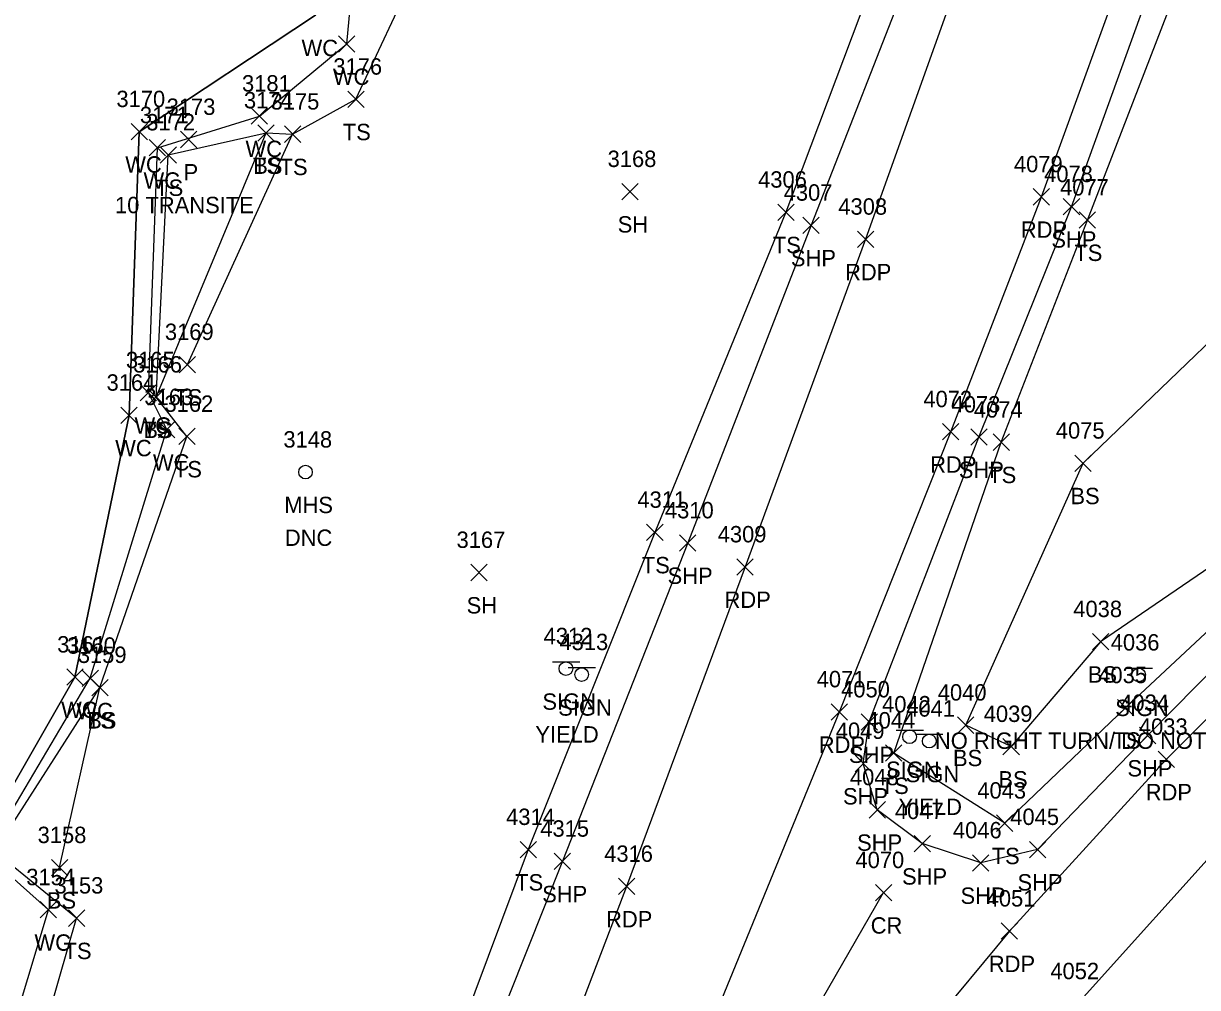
# Model space of a CAD drawing. Extents: x 1623612 to 1625808, y 621345 to 627748.
# Drawn here: x 1624980.5 to 1625123.8, y 627197.8 to 627315.5 of the extents above; entities that cross this region are included whole.
import ezdxf

# ---------------------------------------------------------------- set-up
doc = ezdxf.new("R2010")
doc.units = 0
for name, color, linetype in [('D_A', 7, 'Continuous'), ('D_C', 7, 'Continuous'), ('D_I', 7, 'Continuous'), ('D_TIC', 7, 'Continuous'), ('L_A', 7, 'Continuous'), ('L_I', 7, 'Continuous'), ('L_TIC', 7, 'Continuous'), ('LAWE', 7, 'Continuous'), ('LELB', 7, 'Continuous'), ('LSOGP', 7, 'Continuous'), ('P_A', 7, 'Continuous'), ('P_I', 7, 'Continuous'), ('P_TIC', 7, 'Continuous'), ('PET', 7, 'Continuous'), ('PRC', 7, 'Continuous'), ('PSP', 7, 'Continuous'), ('S_A', 7, 'Continuous'), ('S_C', 7, 'Continuous'), ('S_I', 7, 'Continuous'), ('SSGN', 7, 'Continuous'), ('U_A', 7, 'Continuous'), ('U_C', 7, 'Continuous'), ('U_I', 7, 'Continuous'), ('USMH', 7, 'Continuous')]:
    doc.layers.add(name, color=color, linetype=linetype)

msp = doc.modelspace()

# ---------------------------------------------------------------- linework, layer by layer
at = {"layer": 'D_TIC'}
for points in [[(1624999.66, 627300.3), (1625001.66, 627302.3)], [(1625001.66, 627300.3), (1624999.66, 627302.3)]]:
    msp.add_lwpolyline(points, dxfattribs=at)
at = {"layer": 'L_TIC'}
for points in [[(1625018.96, 627311.96), (1625020.96, 627313.96)], [(1625020.96, 627311.96), (1625018.96, 627313.96)], [(1625020.07, 627305.21), (1625022.07, 627307.21)], [(1625022.07, 627305.21), (1625020.07, 627307.21)], [(1625008.29, 627303.15), (1625010.29, 627305.15)], [(1625010.29, 627303.15), (1625008.29, 627305.15)], [(1624993.62, 627301.25), (1624995.62, 627303.25)], [(1624995.62, 627301.25), (1624993.62, 627303.25)], [(1625009.1, 627301.1), (1625011.1, 627303.1)], [(1625011.1, 627301.1), (1625009.1, 627303.1)], [(1625009.1, 627301.1), (1625011.1, 627303.1)], [(1625011.1, 627301.1), (1625009.1, 627303.1)], [(1625012.35, 627300.95), (1625014.35, 627302.95)], [(1625014.35, 627300.95), (1625012.35, 627302.95)], [(1625012.35, 627300.95), (1625014.35, 627302.95)], [(1625014.35, 627300.95), (1625012.35, 627302.95)], [(1624995.84, 627299.29), (1624997.84, 627301.29)], [(1624997.84, 627299.29), (1624995.84, 627301.29)], [(1624997.17, 627298.41), (1624999.17, 627300.41)], [(1624999.17, 627298.41), (1624997.17, 627300.41)], [(1625053.54, 627293.94), (1625055.54, 627295.94)], [(1625055.54, 627293.94), (1625053.54, 627295.94)], [(1625072.56, 627291.42), (1625074.56, 627293.42)], [(1625074.56, 627291.42), (1625072.56, 627293.42)], [(1625109.36, 627290.47), (1625111.36, 627292.47)], [(1625111.36, 627290.47), (1625109.36, 627292.47)], [(1624999.5, 627272.83), (1625001.5, 627274.83)], [(1625001.5, 627272.83), (1624999.5, 627274.83)], [(1624994.74, 627269.39), (1624996.74, 627271.39)], [(1624996.74, 627269.39), (1624994.74, 627271.39)], [(1624995.69, 627268.86), (1624997.69, 627270.86)], [(1624997.69, 627268.86), (1624995.69, 627270.86)], [(1624995.69, 627268.86), (1624997.69, 627270.86)], [(1624997.69, 627268.86), (1624995.69, 627270.86)], [(1624992.38, 627266.64), (1624994.38, 627268.64)], [(1624994.38, 627266.64), (1624992.38, 627268.64)], [(1624996.99, 627264.89), (1624998.99, 627266.89)], [(1624998.99, 627264.89), (1624996.99, 627266.89)], [(1624999.45, 627264.06), (1625001.45, 627266.06)], [(1625001.45, 627264.06), (1624999.45, 627266.06)], [(1625098.85, 627263.36), (1625100.85, 627265.36)], [(1625100.85, 627263.36), (1625098.85, 627265.36)], [(1625108.84, 627260.79), (1625110.84, 627262.79)], [(1625110.84, 627260.79), (1625108.84, 627262.79)], [(1625056.56, 627252.35), (1625058.56, 627254.35)], [(1625058.56, 627252.35), (1625056.56, 627254.35)], [(1625035.1, 627247.45), (1625037.1, 627249.45)], [(1625037.1, 627247.45), (1625035.1, 627249.45)], [(1625110.98, 627239.01), (1625112.98, 627241.01)], [(1625112.98, 627239.01), (1625110.98, 627241.01)], [(1624985.78, 627234.69), (1624987.78, 627236.69)], [(1624987.78, 627234.69), (1624985.78, 627236.69)], [(1624987.65, 627234.54), (1624989.65, 627236.54)], [(1624989.65, 627234.54), (1624987.65, 627236.54)], [(1624988.83, 627233.41), (1624990.83, 627235.41)], [(1624990.83, 627233.41), (1624988.83, 627235.41)], [(1624988.83, 627233.41), (1624990.83, 627235.41)], [(1624990.83, 627233.41), (1624988.83, 627235.41)], [(1625114.03, 627230.95), (1625116.03, 627232.95)], [(1625116.03, 627230.95), (1625114.03, 627232.95)], [(1625094.52, 627228.82), (1625096.52, 627230.82)], [(1625096.52, 627228.82), (1625094.52, 627230.82)], [(1625100.06, 627226.21), (1625102.06, 627228.21)], [(1625102.06, 627226.21), (1625100.06, 627228.21)], [(1625085.73, 627225.42), (1625087.73, 627227.42)], [(1625087.73, 627225.42), (1625085.73, 627227.42)], [(1625099.27, 627216.86), (1625101.27, 627218.86)], [(1625101.27, 627216.86), (1625099.27, 627218.86)], [(1625041.11, 627213.64), (1625043.11, 627215.64)], [(1625043.11, 627213.64), (1625041.11, 627215.64)], [(1624983.91, 627211.43), (1624985.91, 627213.43)], [(1624985.91, 627211.43), (1624983.91, 627213.43)], [(1624982.53, 627206.29), (1624984.53, 627208.29)], [(1624984.53, 627206.29), (1624982.53, 627208.29)], [(1624985.98, 627205.27), (1624987.98, 627207.27)], [(1624987.98, 627205.27), (1624985.98, 627207.27)]]:
    msp.add_lwpolyline(points, dxfattribs=at)
at = {"layer": 'LAWE'}
for points in [[(1624950.82, 627105.47), (1624955.57, 627132.71), (1624970.42, 627171.42), (1624974.37, 627214.03), (1624986.78, 627235.69), (1624993.38, 627267.64), (1624994.62, 627302.25), (1625016.13, 627316.47), (1625020.5, 627328.97), (1625021.97, 627356.92), (1625027, 627382.74), (1625031.05, 627384.77), (1625041.7, 627382.66), (1625054.76, 627398.11), (1625061.06, 627415.02)], [(1624954.66, 627105.91), (1624958.35, 627132.16), (1624972.4, 627170.37), (1624983.53, 627207.29), (1624975.9, 627214.09), (1624988.65, 627235.54), (1624997.99, 627265.89), (1624995.74, 627270.39), (1624996.84, 627300.29), (1625009.29, 627304.15), (1625019.96, 627312.96), (1625021.87, 627333.46), (1625024.55, 627357.83), (1625029.2, 627381.9), (1625042.24, 627379.78), (1625058.44, 627397.37), (1625062.67, 627412), (1625061.06, 627415.02)]]:
    msp.add_lwpolyline(points, dxfattribs=at)
at = {"layer": 'LELB'}
for points in [[(1625117.58, 627610.59), (1625126.29, 627627.53), (1625142.08, 627635.55), (1625160.44, 627641.5), (1625167.39, 627642.29), (1625171.49, 627634.78), (1625171.84, 627609.93), (1625162.44, 627565.4), (1625151.18, 627523.39), (1625138.76, 627481.8), (1625123.56, 627434.86), (1625108.71, 627391.27), (1625093.72, 627346.01), (1625073.56, 627292.42), (1625057.56, 627253.35), (1625042.11, 627214.64), (1625027.56, 627175.81), (1625010.76, 627135.14), (1624991.97, 627089.62), (1624977.24, 627054.49), (1624959.9, 627011.72), (1624941.21, 626966.96), (1624924.46, 626923.78), (1624902.65, 626871.21)], [(1625372.28, 627409.75), (1625328.85, 627388.71), (1625297.75, 627371.78), (1625263.25, 627351.78), (1625230.65, 627329.1), (1625192.17, 627301.11), (1625167.95, 627280.99), (1625146.72, 627261.51), (1625115.03, 627231.95), (1625100.27, 627217.86), (1625086.73, 627226.42), (1625099.85, 627264.36), (1625110.36, 627291.47), (1625123.03, 627324.24), (1625138.33, 627365.32), (1625149.22, 627400.11), (1625166.29, 627438.85), (1625173.02, 627469.22), (1625178.77, 627488.11), (1625188.89, 627523.13), (1625197.3, 627554.83)], [(1625133.79, 627254.9), (1625111.98, 627240.01), (1625101.06, 627227.21), (1625095.52, 627229.82), (1625109.84, 627261.79), (1625128.81, 627280.01), (1625155.03, 627318.41), (1625177.57, 627352.11), (1625196.11, 627392.11), (1625207.11, 627424.62), (1625209.77, 627461.79), (1625239.04, 627487.51)], [(1624960.51, 627103.98), (1624966.27, 627131.21), (1624976.01, 627168.33), (1624986.98, 627206.27), (1624976.96, 627214.4), (1624989.83, 627234.41), (1625000.45, 627265.06), (1624996.69, 627269.86), (1624998.17, 627299.41), (1625010.1, 627302.1), (1625013.35, 627301.95), (1625021.07, 627306.21), (1625028.6, 627322.27), (1625026.31, 627331.44), (1625024.29, 627333.27), (1625025.55, 627357.74), (1625029.73, 627380.24), (1625039.96, 627377.6), (1625042.79, 627376.99), (1625060.88, 627397.97), (1625063.98, 627411.51), (1625061.51, 627417.86), (1625040.72, 627389.17)], [(1624996.69, 627269.86), (1625010.1, 627302.1)], [(1625000.5, 627273.83), (1625013.35, 627301.95)], [(1624984.91, 627212.43), (1624989.83, 627234.41)]]:
    msp.add_lwpolyline(points, dxfattribs=at)
at = {"layer": 'LSOGP'}
msp.add_lwpolyline([(1625111.66, 627549.52), (1625108.47, 627513.68), (1625102.56, 627462.03), (1625072.98, 627466.8), (1625065.43, 627437.81), (1625061.51, 627417.86), (1625040.72, 627389.17), (1625031.05, 627384.77), (1625027, 627382.74), (1625021.97, 627356.92), (1625020.5, 627328.97), (1625016.13, 627316.47), (1624994.62, 627302.25), (1624993.38, 627267.64), (1624986.78, 627235.69), (1624974.37, 627214.03), (1624949.62, 627201.5), (1624918.99, 627198.08), (1624909.18, 627186.43), (1624915.57, 627163.54), (1624896.56, 627076.5)], dxfattribs=at)
at = {"layer": 'P_TIC'}
for points in [[(1625103.75, 627293.3), (1625105.75, 627295.3)], [(1625105.75, 627293.3), (1625103.75, 627295.3)], [(1625107.42, 627292.1), (1625109.42, 627294.1)], [(1625109.42, 627292.1), (1625107.42, 627294.1)], [(1625075.63, 627289.83), (1625077.63, 627291.83)], [(1625077.63, 627289.83), (1625075.63, 627291.83)], [(1625082.29, 627288.12), (1625084.29, 627290.12)], [(1625084.29, 627288.12), (1625082.29, 627290.12)], [(1625092.68, 627264.63), (1625094.68, 627266.63)], [(1625094.68, 627264.63), (1625092.68, 627266.63)], [(1625096.13, 627263.98), (1625098.13, 627265.98)], [(1625098.13, 627263.98), (1625096.13, 627265.98)], [(1625060.58, 627251.06), (1625062.58, 627253.06)], [(1625062.58, 627251.06), (1625060.58, 627253.06)], [(1625067.58, 627248.13), (1625069.58, 627250.13)], [(1625069.58, 627248.13), (1625067.58, 627250.13)], [(1625079.09, 627230.44), (1625081.09, 627232.44)], [(1625081.09, 627230.44), (1625079.09, 627232.44)], [(1625082.73, 627229.21), (1625084.73, 627231.21)], [(1625084.73, 627229.21), (1625082.73, 627231.21)], [(1625116.71, 627227.56), (1625118.71, 627229.56)], [(1625118.71, 627227.56), (1625116.71, 627229.56)], [(1625082, 627224.14), (1625084, 627226.14)], [(1625084, 627224.14), (1625082, 627226.14)], [(1625118.99, 627224.65), (1625120.99, 627226.65)], [(1625120.99, 627224.65), (1625118.99, 627226.65)], [(1625083.72, 627218.49), (1625085.72, 627220.49)], [(1625085.72, 627218.49), (1625083.72, 627220.49)], [(1625089.21, 627214.36), (1625091.21, 627216.36)], [(1625091.21, 627214.36), (1625089.21, 627216.36)], [(1625103.29, 627213.64), (1625105.29, 627215.64)], [(1625105.29, 627213.64), (1625103.29, 627215.64)], [(1625045.28, 627212.21), (1625047.28, 627214.21)], [(1625047.28, 627212.21), (1625045.28, 627214.21)], [(1625096.34, 627212.01), (1625098.34, 627214.01)], [(1625098.34, 627212.01), (1625096.34, 627214.01)], [(1625053.12, 627209.14), (1625055.12, 627211.14)], [(1625055.12, 627209.14), (1625053.12, 627211.14)], [(1625084.48, 627208.38), (1625086.48, 627210.38)], [(1625086.48, 627208.38), (1625084.48, 627210.38)], [(1625099.84, 627203.69), (1625101.84, 627205.69)], [(1625101.84, 627203.69), (1625099.84, 627205.69)]]:
    msp.add_lwpolyline(points, dxfattribs=at)
at = {"layer": 'PET'}
for points in [[(1625206.33, 627724.86), (1625199.6, 627692.91), (1625193.17, 627661.68), (1625188.24, 627640.17), (1625180.71, 627608.77), (1625169.69, 627563.96), (1625159.07, 627522.64), (1625146.96, 627479.05), (1625132.51, 627431.94), (1625118, 627388.24), (1625102.92, 627344.15), (1625083.29, 627289.12), (1625068.58, 627249.13), (1625054.12, 627210.14), (1625039.48, 627171.95), (1625022.81, 627129.96), (1625004.72, 627084.82), (1624989.96, 627047.61), (1624973.02, 627007.34), (1624953.91, 626961.84), (1624936.28, 626920.12), (1624914, 626865.85)], [(1625234.17, 627322.63), (1625196.65, 627295.4), (1625172.7, 627275.71), (1625150.38, 627256), (1625119.99, 627225.65), (1625100.84, 627204.69), (1625071.7, 627169.55), (1625051.5, 627142.86), (1625031.8, 627113.76), (1625046.73, 627150.4), (1625059.02, 627180), (1625080.09, 627231.44), (1625093.68, 627265.63), (1625104.75, 627294.3), (1625116.52, 627326.71)]]:
    msp.add_lwpolyline(points, dxfattribs=at)
at = {"layer": 'PRC'}
for points in [[(1625792.68, 627459.81), (1625752.01, 627462.3), (1625712.17, 627462.44), (1625670.97, 627461.5), (1625632.33, 627458.42), (1625595.29, 627453.83), (1625553.12, 627446.65), (1625514.39, 627438.17), (1625484.1, 627430.19), (1625416.72, 627407.88), (1625381.04, 627392.28), (1625336.95, 627371.45), (1625306.81, 627354.09), (1625273.07, 627334.02), (1625240.42, 627311.93), (1625203.88, 627285.7), (1625180.94, 627267.49), (1625158.54, 627247.08), (1625127.91, 627216.66), (1625109.17, 627195.82), (1625080.92, 627162.34), (1625061.45, 627135.11), (1625041.85, 627107.05)], [(1625050.29, 627147.94), (1625065.46, 627174.61), (1625085.48, 627209.38)]]:
    msp.add_lwpolyline(points, dxfattribs=at)
at = {"layer": 'PSP'}
for points in [[(1625202.1, 627725.32), (1625195.96, 627694.21), (1625188, 627662.93), (1625183.67, 627642.12), (1625177.07, 627609.37), (1625166.09, 627564.66), (1625155.25, 627523.42), (1625142.64, 627480.35), (1625127.98, 627433.51), (1625113.82, 627390.59), (1625097.55, 627345.36), (1625089.4, 627323.43), (1625076.63, 627290.83), (1625061.58, 627252.06), (1625046.28, 627213.21), (1625030.85, 627174.53), (1625013.15, 627134.16), (1624994.52, 627088.86), (1624979.64, 627052.66), (1624962.1, 627011.11), (1624943.22, 626966.27), (1624926.4, 626923.35), (1624904.99, 626870.39)], [(1625232.17, 627327.19), (1625193.27, 627299.11), (1625169.99, 627278.93), (1625148.05, 627259.31), (1625117.71, 627228.56), (1625104.29, 627214.64), (1625097.34, 627213.01), (1625090.21, 627215.36), (1625084.72, 627219.49), (1625083, 627225.14), (1625083.73, 627230.21), (1625097.13, 627264.98), (1625108.42, 627293.1), (1625120.19, 627325.66)]]:
    msp.add_lwpolyline(points, dxfattribs=at)
at = {"layer": 'SSGN'}
for p, q in [((1625045.06, 627237.55), (1625048.39, 627237.55)), ((1625046.98, 627236.84), (1625050.32, 627236.84)), ((1625114.98, 627236.78), (1625118.31, 627236.78)), ((1625046.71, 627236.72), (1625046.71, 627236.72)), ((1625048.63, 627236), (1625048.63, 627236)), ((1625116.62, 627235.95), (1625116.62, 627235.95)), ((1625087.01, 627229.23), (1625090.34, 627229.23)), ((1625088.65, 627228.4), (1625088.65, 627228.4)), ((1625089.4, 627228.71), (1625092.73, 627228.71)), ((1625091.05, 627227.88), (1625091.05, 627227.88))]:
    msp.add_line(p, q, dxfattribs=at)
for centre in [(1625046.71, 627236.72), (1625048.63, 627236), (1625116.62, 627235.95), (1625088.65, 627228.4), (1625091.05, 627227.88)]:
    msp.add_circle(centre, 0.833, dxfattribs=at)
at = {"layer": 'USMH'}
for p, q in [((1625014.92, 627260.7), (1625014.92, 627260.7)), ((1625015.75, 627260.7), (1625015.75, 627260.7))]:
    msp.add_line(p, q, dxfattribs=at)
msp.add_circle((1625014.92, 627260.7), 0.833, dxfattribs=at)

# ---------------------------------------------------------------- texts
at = {"layer": 'D_A'}
msp.add_text('P', height=2, dxfattribs=at).set_placement((1625000.04, 627296.3))
at = {"layer": 'D_C'}
msp.add_text('10 TRANSITE', height=2, dxfattribs=at).set_placement((1624991.67, 627292.3))
at = {"layer": 'D_I'}
msp.add_text('3173', height=2, dxfattribs=at).set_placement((1624997.97, 627304.3))
at = {"layer": 'L_A'}
for s, p in [('WC', (1625014.44, 627311.47)), ('WC', (1625018.26, 627307.96)), ('TS', (1625019.47, 627301.21)), ('WC', (1625007.6, 627299.15)), ('WC', (1624992.92, 627297.25)), ('TS', (1625008.51, 627297.1)), ('BS', (1625008.54, 627297.1)), ('TS', (1625011.76, 627296.95)), ('TS', (1625011.76, 627296.95)), ('WC', (1624995.15, 627295.29)), ('TS', (1624996.58, 627294.41)), ('SH', (1625053.03, 627289.94)), ('TS', (1625071.97, 627287.42)), ('TS', (1625108.77, 627286.47)), ('TS', (1624998.91, 627268.83)), ('WC', (1624994.05, 627265.39)), ('TS', (1624995.09, 627264.86)), ('BS', (1624995.13, 627264.86)), ('WC', (1624991.69, 627262.64)), ('WC', (1624996.3, 627260.89)), ('TS', (1624998.86, 627260.06)), ('TS', (1625098.26, 627259.36)), ('BS', (1625108.29, 627256.79)), ('TS', (1625055.97, 627248.35)), ('SH', (1625034.59, 627243.45)), ('BS', (1625110.42, 627235.01)), ('WC', (1624985.09, 627230.69)), ('WC', (1624986.95, 627230.54)), ('TS', (1624988.24, 627229.41)), ('BS', (1624988.27, 627229.41)), ('TS', (1625113.44, 627226.95)), ('BS', (1625093.96, 627224.82)), ('BS', (1625099.5, 627222.21)), ('TS', (1625085.14, 627221.42)), ('TS', (1625098.68, 627212.86)), ('TS', (1625040.52, 627209.64)), ('BS', (1624983.35, 627207.43)), ('WC', (1624981.84, 627202.29)), ('TS', (1624985.39, 627201.27))]:
    msp.add_text(s, height=2, dxfattribs=at).set_placement(p)
at = {"layer": 'L_I'}
for s, p in [('3176', (1625018.32, 627309.21)), ('3181', (1625007.17, 627307.15)), ('3170', (1624991.84, 627305.25)), ('3174', (1625007.41, 627305.1)), ('3174', (1625007.41, 627305.1)), ('3175', (1625010.66, 627304.95)), ('3175', (1625010.66, 627304.95)), ('3171', (1624994.71, 627303.29)), ('3172', (1624995.48, 627302.41)), ('3168', (1625051.8, 627297.94)), ('4306', (1625070.17, 627295.42)), ('4077', (1625107.03, 627294.47)), ('3169', (1624997.76, 627276.83)), ('3165', (1624993, 627273.39)), ('3166', (1624993.89, 627272.86)), ('3166', (1624993.89, 627272.86)), ('3164', (1624990.64, 627270.64)), ('3163', (1624995.25, 627268.89)), ('3162', (1624997.71, 627268.06)), ('4074', (1625096.51, 627267.36)), ('4075', (1625106.51, 627264.79)), ('4311', (1625055.43, 627256.35)), ('3167', (1625033.36, 627251.45)), ('4038', (1625108.64, 627243.01)), ('3161', (1624984.61, 627238.69)), ('3160', (1624985.82, 627238.54)), ('3159', (1624987.13, 627237.41)), ('3159', (1624987.13, 627237.41)), ('4035', (1625111.69, 627234.95)), ('4040', (1625092.1, 627232.82)), ('4044', (1625083.39, 627229.42)), ('4039', (1625097.71, 627230.21)), ('4043', (1625096.93, 627220.86)), ('4314', (1625039.41, 627217.64)), ('3158', (1624982.22, 627215.43)), ('3154', (1624980.84, 627210.29)), ('3153', (1624984.29, 627209.27))]:
    msp.add_text(s, height=2, dxfattribs=at).set_placement(p)
at = {"layer": 'P_A'}
for s, p in [('RDP', (1625102.24, 627289.3)), ('SHP', (1625105.96, 627288.1)), ('SHP', (1625074.17, 627285.83)), ('RDP', (1625080.78, 627284.12)), ('RDP', (1625091.17, 627260.63)), ('SHP', (1625094.67, 627259.98)), ('SHP', (1625059.12, 627247.06)), ('RDP', (1625066.07, 627244.13)), ('RDP', (1625077.57, 627226.44)), ('SHP', (1625081.26, 627225.21)), ('SHP', (1625115.25, 627223.56)), ('RDP', (1625117.48, 627220.65)), ('SHP', (1625080.53, 627220.14)), ('SHP', (1625082.25, 627214.49)), ('SHP', (1625087.74, 627210.36)), ('SHP', (1625101.83, 627209.64)), ('SHP', (1625043.81, 627208.21)), ('SHP', (1625094.88, 627208.01)), ('RDP', (1625051.61, 627205.14)), ('CR', (1625083.91, 627204.38)), ('RDP', (1625098.33, 627199.69))]:
    msp.add_text(s, height=2, dxfattribs=at).set_placement(p)
at = {"layer": 'P_I'}
for s, p in [('4079', (1625101.4, 627297.3)), ('4078', (1625105.08, 627296.1)), ('4307', (1625073.29, 627293.83)), ('4308', (1625079.96, 627292.12)), ('4072', (1625090.34, 627268.63)), ('4073', (1625093.79, 627267.98)), ('4310', (1625058.8, 627255.06)), ('4309', (1625065.24, 627252.13)), ('4071', (1625077.32, 627234.44)), ('4050', (1625080.3, 627233.21)), ('4034', (1625114.37, 627231.56)), ('4049', (1625079.65, 627228.14)), ('4033', (1625116.65, 627228.65)), ('4048', (1625081.38, 627222.49)), ('4047', (1625086.87, 627218.36)), ('4045', (1625100.95, 627217.64)), ('4315', (1625043.58, 627216.21)), ('4046', (1625093.95, 627216.01)), ('4316', (1625051.38, 627213.14)), ('4070', (1625082.05, 627212.38)), ('4051', (1625098.07, 627207.69)), ('4052', (1625105.84, 627198.82))]:
    msp.add_text(s, height=2, dxfattribs=at).set_placement(p)
at = {"layer": 'S_A'}
for p in [(1625043.84, 627231.7), (1625045.77, 627230.98), (1625113.76, 627230.93), (1625085.79, 627223.38), (1625088.18, 627222.86)]:
    msp.add_text('SIGN', height=2, dxfattribs=at).set_placement(p)
at = {"layer": 'S_C'}
for s, p in [('YIELD', (1625042.98, 627227.7)), ('NO RIGHT TURN/ DO NOT ENTER', (1625091.75, 627226.93)), ('YIELD', (1625087.32, 627218.86))]:
    msp.add_text(s, height=2, dxfattribs=at).set_placement(p)
at = {"layer": 'S_I'}
for s, p in [('4312', (1625043.99, 627239.7)), ('4313', (1625045.92, 627238.98)), ('4036', (1625113.21, 627238.93)), ('4042', (1625085.3, 627231.38)), ('4041', (1625088.25, 627230.86))]:
    msp.add_text(s, height=2, dxfattribs=at).set_placement(p)
at = {"layer": 'U_A'}
msp.add_text('MHS', height=2, dxfattribs=at).set_placement((1625012.33, 627255.7))
at = {"layer": 'U_C'}
msp.add_text('DNC', height=2, dxfattribs=at).set_placement((1625012.4, 627251.7))
at = {"layer": 'U_I'}
msp.add_text('3148', height=2, dxfattribs=at).set_placement((1625012.22, 627263.7))

doc.saveas('drawing.dxf')
